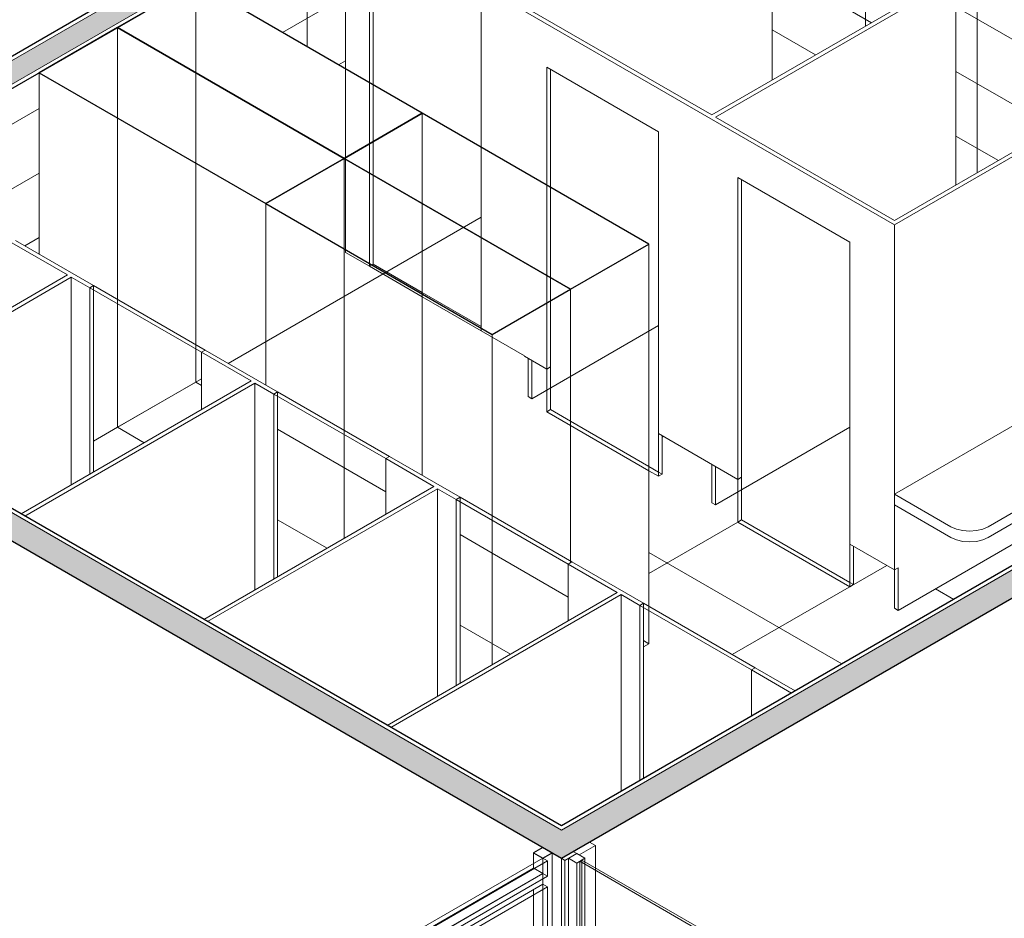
# Model space of a CAD drawing. Header units: metres. Extents: x -33 to 126, y -29 to 31.
# Tile 432 of 656: x 64.4 to 68.13, y 6.63 to 10.04. Entities that reach past the tile are written whole.
import ezdxf

# ---------------------------------------------------------------- set-up
doc = ezdxf.new("R2010")
doc.units = ezdxf.units.M
for name, color, linetype, lineweight in [('A-DOOR', 31, 'Continuous', 18), ('A-FLOR-PATT', 8, 'Continuous', 18), ('A-GENM', 13, 'Continuous', 18), ('A-GLAZ', 151, 'Continuous', 18), ('A-GLAZ-CURT', 52, 'Continuous', 18), ('A-GLAZ-CWMG', 51, 'Continuous', 18), ('A-WALL', 113, 'Continuous', 18), ('A-WALL-PATT', 111, 'Continuous', 35)]:
    doc.layers.add(name, color=color, linetype=linetype, lineweight=lineweight)

# ---------------------------------------------------------------- blocks, each defined once
blk = doc.blocks.new('Montante retangular - 50 x 150 mm-165978-PERSPECTIVA GERAL')
at = {"layer": 'A-GLAZ-CWMG', "lineweight": 9}
for p, q in [((-8.4763, 6.247), (-8.4763, 6.8022)), ((-8.5117, 6.7614), (-8.5117, 6.7818)), ((-8.5117, 6.227), (-8.5117, 6.7614)), ((-8.547, 6.2674), (-8.547, 6.7409))]:
    blk.add_line(p, q, dxfattribs=at)
blk = doc.blocks.new('Montante retangular - 50 x 150 mm-V162-PERSPECTIVA GERAL')
at = {"layer": 'A-GLAZ-CWMG', "lineweight": 25}
for p, q in [((-8.5117, 6.9008), (-8.547, 6.8804)), ((-8.547, 6.8804), (-8.5117, 6.86)), ((-8.4763, 6.8804), (-8.5117, 6.9008)), ((-8.5117, 6.86), (-8.4763, 6.8804))]:
    blk.add_line(p, q, dxfattribs=at)
at = {"layer": 'A-GLAZ-CWMG', "lineweight": 9}
for p, q in [((-8.547, 6.84), (-8.547, 6.8804)), ((-8.4763, 6.8022), (-8.4763, 6.8804)), ((-8.547, 6.8226), (-8.547, 6.8394)), ((-8.5117, 6.8406), (-8.5117, 6.86)), ((-8.5117, 6.7822), (-8.5117, 6.8394))]:
    blk.add_line(p, q, dxfattribs=at)
blk = doc.blocks.new('Montante retangular - 50 x 150 mm-165960-PERSPECTIVA GERAL')
at = {"layer": 'A-GLAZ-CWMG', "lineweight": 9}
for p, q in [((-9.0455, 6.5348), (-8.547, 6.8226)), ((-8.5117, 6.8022), (-9.0455, 6.4939)), ((-8.546, 6.822), (-8.5117, 6.8022)), ((-8.5117, 6.8022), (-8.5117, 6.7822)), ((-8.5117, 6.7614), (-9.0455, 6.4531)), ((-8.5117, 6.7822), (-8.5117, 6.7614)), ((-9.0455, 6.4531), (-9.0455, 6.4939))]:
    blk.add_line(p, q, dxfattribs=at)
blk = doc.blocks.new('M_Descarga simples1 - 60X160 _vest_ fem_-1588010-PERSPECTIVA GERAL')
at = {"layer": 'A-DOOR', "lineweight": 9}
for p, q in [((-10.2159, 9.0312), (-10.23, 9.0231)), ((-10.23, 9.0231), (-10.23, 8.3158)), ((-9.8057, 8.7781), (-10.23, 9.0231)), ((-10.2159, 9.0312), (-9.7916, 8.7863)), ((-10.2159, 9.0154), (-10.2159, 9.0312)), ((-10.2159, 8.324), (-10.2159, 9.0149)), ((-9.8057, 8.7781), (-9.7916, 8.7863)), ((-9.8057, 8.5607), (-9.8057, 8.7781))]:
    blk.add_line(p, q, dxfattribs=at)
blk = doc.blocks.new('M_Descarga simples1 - 60X160 _vest_ fem_-V280-PERSPECTIVA GERAL')
at = {"layer": 'A-DOOR', "lineweight": 9}
for p, q in [((-9.5176, 8.6281), (-9.5317, 8.6199)), ((-9.5176, 8.6281), (-9.0933, 8.3832)), ((-9.5176, 8.6123), (-9.5176, 8.6281)), ((-9.5317, 8.6199), (-9.5317, 7.9188)), ((-9.1075, 8.375), (-9.5317, 8.6199)), ((-9.5176, 7.9269), (-9.5176, 8.6118)), ((-9.1075, 8.375), (-9.0933, 8.3832)), ((-9.1075, 8.1637), (-9.1075, 8.375))]:
    blk.add_line(p, q, dxfattribs=at)
blk = doc.blocks.new('M_Descarga simples1 - 60X160 _vest_ fem_-V281-PERSPECTIVA GERAL')
at = {"layer": 'A-DOOR', "lineweight": 9}
for p, q in [((-8.8255, 8.2285), (-8.8396, 8.2204)), ((-8.8396, 8.2204), (-8.8396, 7.5151)), ((-8.4154, 7.9754), (-8.8396, 8.2204)), ((-8.8255, 8.2285), (-8.4012, 7.9836)), ((-8.8255, 8.2127), (-8.8255, 8.2285)), ((-8.8255, 7.5233), (-8.8255, 8.2122)), ((-8.4154, 7.9754), (-8.4012, 7.9836)), ((-8.4154, 7.7601), (-8.4154, 7.9754))]:
    blk.add_line(p, q, dxfattribs=at)
blk = doc.blocks.new('M_Descarga simples1 - 60X160 _vest_ fem_-V282-PERSPECTIVA GERAL')
at = {"layer": 'A-DOOR', "lineweight": 9}
for p, q in [((-8.1299, 7.8269), (-8.144, 7.8187)), ((-8.144, 7.8187), (-8.144, 7.1539)), ((-7.7198, 7.5738), (-8.144, 7.8187)), ((-8.1299, 7.8269), (-7.7056, 7.582)), ((-8.1299, 7.8111), (-8.1299, 7.8269)), ((-8.1299, 7.162), (-8.1299, 7.8106)), ((-7.7198, 7.5738), (-7.7056, 7.582)), ((-7.7198, 7.3988), (-7.7198, 7.5738))]:
    blk.add_line(p, q, dxfattribs=at)
blk = doc.blocks.new('_banco fixo concreto - _banco fixo concreto-1310645-PERSPECTIVA GERAL')
at = {"layer": 'A-GENM', "lineweight": 9}
for p, q in [((-6.2516, 8.7756), (-7.1779, 8.2408)), ((-5.9668, 8.6111), (-6.2516, 8.7756)), ((-6.8224, 8.1171), (-5.9668, 8.6111)), ((-5.9668, 8.5703), (-5.9668, 8.6111)), ((-5.9668, 8.5703), (-6.8224, 8.0763)), ((-7.1779, 8.2408), (-6.9638, 8.1171)), ((-7.1779, 8.2), (-7.1779, 8.2408)), ((-6.9638, 8.0763), (-7.1779, 8.2))]:
    blk.add_line(p, q, dxfattribs=at)
for points in [[(-6.9638, 8.1171, 0), (-6.9431, 8.108, 0), (-6.919, 8.1022, 0), (-6.8931, 8.1002, 0), (-6.8672, 8.1022, 0), (-6.8431, 8.108, 0), (-6.8224, 8.1171, 0)], [(-6.8224, 8.0763, 0), (-6.8431, 8.0671, 0), (-6.8672, 8.0614, 0), (-6.8931, 8.0594, 0), (-6.919, 8.0614, 0), (-6.9431, 8.0671, 0), (-6.9638, 8.0763, 0)]]:
    blk.add_polyline3d(points, dxfattribs=at)
blk = doc.blocks.new('Painel do sistema - Envidraçado-165820-PERSPECTIVA GERAL')
at = {"layer": 'A-GLAZ-CURT', "lineweight": 9}
for p, q in [((-12.737, 4.3019), (-13.2708, 3.9936)), ((-12.737, 4.3019), (-12.7547, 4.3121)), ((-12.7547, 4.3117), (-12.7547, 3.7977)), ((-12.737, 3.7875), (-12.737, 4.3019)), ((-13.2708, 3.9936), (-13.2885, 4.0038)), ((-13.2708, 3.9936), (-13.2708, 3.4792)), ((-12.7547, 3.7977), (-13.2882, 3.4896)), ((-13.2708, 3.4792), (-12.737, 3.7875)), ((-12.7547, 3.7977), (-12.737, 3.7875)), ((-13.2708, 3.4792), (-13.2885, 3.4894))]:
    blk.add_line(p, q, dxfattribs=at)
blk = doc.blocks.new('Painel do sistema - Envidraçado-V614-PERSPECTIVA GERAL')
at = {"layer": 'A-GLAZ-CURT'}
for p, q in [((-8.512, 6.8602), (-9.0459, 6.5519)), ((-9.0282, 6.5417), (-8.4943, 6.85)), ((-8.4943, 6.85), (-8.512, 6.8602)), ((-9.0459, 6.5519), (-9.0282, 6.5417))]:
    blk.add_line(p, q, dxfattribs=at)
at = {"layer": 'A-GLAZ-CURT', "lineweight": 9}
for p, q in [((-8.512, 6.8602), (-8.512, 6.8404)), ((-8.512, 6.8394), (-8.512, 6.8024)), ((-8.4943, 6.7922), (-8.4943, 6.85)), ((-8.512, 6.8024), (-9.0455, 6.4944)), ((-8.512, 6.8024), (-8.4943, 6.7922)), ((-9.0282, 6.4839), (-8.4943, 6.7922)), ((-9.0282, 6.5417), (-9.0282, 6.4839)), ((-9.0282, 6.4839), (-9.0459, 6.4942))]:
    blk.add_line(p, q, dxfattribs=at)
blk = doc.blocks.new('_Roupeiro de aço 1 - _Roupeiro de aço 1-1683410-PERSPECTIVA GERAL')
at = {"layer": 'A-GENM', "lineweight": 25}
for p, q in [((-9.8276, 10.1807), (-10.1246, 10.0093)), ((-8.9685, 9.6847), (-9.8276, 10.1807)), ((-10.1246, 10.0093), (-9.2654, 9.5132)), ((-9.2654, 9.5132), (-8.9685, 9.6847))]:
    blk.add_line(p, q, dxfattribs=at)
at = {"layer": 'A-GENM', "lineweight": 9}
for p, q in [((-9.8276, 9.8378), (-9.8276, 10.1807)), ((-10.1246, 8.9785), (-10.1246, 10.0093)), ((-9.8276, 8.8071), (-9.8276, 9.8364)), ((-8.9685, 9.3418), (-8.9685, 9.6847)), ((-9.2654, 9.5132), (-9.2654, 8.4825)), ((-8.9685, 8.3111), (-8.9685, 9.3418)), ((-10.1246, 8.494), (-10.1246, 8.9785)), ((-9.8276, 8.6655), (-9.8276, 8.8057)), ((-10.1246, 8.494), (-9.8276, 8.6655)), ((-9.8276, 8.6655), (-9.8057, 8.6529)), ((-10.0229, 8.4353), (-10.1246, 8.494)), ((-9.5176, 8.4865), (-9.1075, 8.2497)), ((-9.2654, 8.4825), (-9.2654, 8.0725)), ((-9.33, 8.0353), (-9.5176, 8.1436))]:
    blk.add_line(p, q, dxfattribs=at)
blk = doc.blocks.new('Modelos genéricos 1 - Modelos genéricos 1-1683525-PERSPECTIVA GERAL')
at = {"layer": 'A-GENM', "lineweight": 25}
for p, q in [((-10.1246, 10.0093), (-10.4216, 9.8378)), ((-9.2654, 9.5132), (-10.1246, 10.0093)), ((-10.4216, 9.8378), (-9.5624, 9.3418)), ((-9.5624, 9.3418), (-9.2654, 9.5132))]:
    blk.add_line(p, q, dxfattribs=at)
at = {"layer": 'A-GENM', "lineweight": 9}
for p, q in [((-10.1246, 8.9785), (-10.1246, 10.0093)), ((-10.4216, 9.15), (-10.4216, 9.8378)), ((-9.2654, 8.4825), (-9.2654, 9.5132)), ((-9.5624, 9.3418), (-9.5624, 8.654)), ((-10.1246, 8.494), (-10.1246, 8.9785)), ((-10.2159, 8.4413), (-10.1246, 8.494)), ((-10.1246, 8.494), (-10.0229, 8.4353)), ((-9.2654, 8.0725), (-9.2654, 8.4825)), ((-9.5176, 8.1436), (-9.33, 8.0353))]:
    blk.add_line(p, q, dxfattribs=at)
blk = doc.blocks.new('Modelos genéricos 27 - Modelos genéricos 1-1693952-PERSPECTIVA GERAL')
at = {"layer": 'A-GENM', "lineweight": 25}
for p, q in [((-8.9685, 9.6847), (-9.2654, 9.5132)), ((-8.1093, 9.1887), (-8.9685, 9.6847)), ((-9.2654, 9.5132), (-8.4063, 9.0172)), ((-8.4063, 9.0172), (-8.1093, 9.1887))]:
    blk.add_line(p, q, dxfattribs=at)
at = {"layer": 'A-GENM', "lineweight": 9}
for p, q in [((-8.9685, 9.3418), (-8.9685, 9.6847)), ((-9.2654, 8.4825), (-9.2654, 9.5132)), ((-8.9685, 8.3111), (-8.9685, 9.3418)), ((-8.1093, 7.815), (-8.1093, 9.1887)), ((-8.4063, 9.0172), (-8.4063, 7.9863)), ((-9.2654, 8.0725), (-9.2654, 8.4825)), ((-8.8255, 8.0869), (-8.7033, 8.0164)), ((-8.7033, 8.0164), (-8.4154, 7.8502)), ((-8.4063, 7.9863), (-8.4063, 7.9807)), ((-8.1093, 7.8), (-8.1093, 7.815)), ((-8.1093, 7.6734), (-8.1093, 7.7987)), ((-8.6343, 7.6336), (-8.8255, 7.744)), ((-8.1299, 7.6853), (-8.1093, 7.6734)), ((-8.1093, 7.6734), (-8.1299, 7.6616))]:
    blk.add_line(p, q, dxfattribs=at)
blk = doc.blocks.new('Modelos genéricos 28 - Modelos genéricos 1-1693976-PERSPECTIVA GERAL')
at = {"layer": 'A-GENM', "lineweight": 25}
for p, q in [((-9.2654, 9.5132), (-9.5624, 9.3418)), ((-8.4063, 9.0172), (-9.2654, 9.5132)), ((-9.5624, 9.3418), (-8.7033, 8.8458)), ((-8.7033, 8.8458), (-8.4063, 9.0172))]:
    blk.add_line(p, q, dxfattribs=at)
at = {"layer": 'A-GENM', "lineweight": 9}
for p, q in [((-9.2654, 8.4825), (-9.2654, 9.5132)), ((-9.5624, 8.654), (-9.5624, 9.3418)), ((-8.4063, 7.9863), (-8.4063, 9.0172)), ((-8.7033, 8.8458), (-8.7033, 8.158)), ((-9.2654, 8.0725), (-9.2654, 8.4825)), ((-8.7033, 8.158), (-8.7033, 7.5938)), ((-8.4063, 7.9807), (-8.4063, 7.9863)), ((-8.8255, 7.744), (-8.6343, 7.6336))]:
    blk.add_line(p, q, dxfattribs=at)
blk = doc.blocks.new('M_Descarga simples1 - 60X160 _vest_ fem_-2394049-PERSPECTIVA GERAL')
at = {"layer": 'A-DOOR', "lineweight": 9}
for p, q in [((-9.1552, 10.4193), (-9.1693, 10.4111)), ((-9.1552, 10.4193), (-8.7309, 10.1743)), ((-9.1552, 9.7925), (-9.1552, 10.4193)), ((-9.1693, 10.4111), (-9.1693, 9.8007)), ((-8.7451, 10.1662), (-9.1693, 10.4111)), ((-8.7451, 10.1662), (-8.7309, 10.1743)), ((-8.7451, 9.5557), (-8.7451, 10.1662)), ((-9.1693, 9.8007), (-9.1693, 9.5687)), ((-9.1552, 9.5769), (-9.1552, 9.7925)), ((-9.1693, 9.5687), (-9.1693, 9.4578)), ((-9.1552, 9.4496), (-9.1552, 9.5769)), ((-8.7451, 9.2128), (-8.7451, 9.5557)), ((-9.1693, 9.4578), (-9.1693, 9.1047)), ((-9.1552, 9.1129), (-9.1552, 9.4496)), ((-8.7451, 8.8598), (-8.7451, 9.2128)), ((-9.1693, 9.1047), (-9.1552, 9.1129)), ((-8.9685, 9.0051), (-9.1552, 9.1129)), ((-9.1693, 9.1047), (-8.9685, 8.9888)), ((-8.7451, 8.8761), (-8.9685, 9.0051)), ((-8.9685, 8.9888), (-8.7451, 8.8598))]:
    blk.add_line(p, q, dxfattribs=at)
blk = doc.blocks.new('M_Descarga simples1 - 60X160 _vest_ fem_-V894-PERSPECTIVA GERAL')
at = {"layer": 'A-DOOR', "lineweight": 9}
for p, q in [((-8.4967, 9.8595), (-8.4967, 9.4123)), ((-8.0724, 9.6145), (-8.4967, 9.8595)), ((-8.4825, 9.4041), (-8.4825, 9.8513)), ((-8.0724, 8.3081), (-8.0724, 9.6145)), ((-8.4967, 9.4123), (-8.4967, 9.0694)), ((-8.4825, 9.0612), (-8.4825, 9.4041)), ((-8.4967, 9.0694), (-8.4967, 8.5531)), ((-8.4825, 8.9732), (-8.4825, 9.0612)), ((-8.4825, 8.5884), (-8.4825, 8.9732)), ((-8.4967, 8.5531), (-8.4825, 8.5612)), ((-8.4967, 8.5531), (-8.4063, 8.5009)), ((-8.4825, 8.5612), (-8.4825, 8.5877)), ((-8.4063, 8.5172), (-8.4825, 8.5612)), ((-8.1093, 8.3458), (-8.4063, 8.5172)), ((-8.4063, 8.5009), (-8.1093, 8.3294)), ((-8.0583, 8.4617), (-8.0583, 8.3163)), ((-8.0724, 8.3244), (-8.1093, 8.3458)), ((-8.1093, 8.3294), (-8.0724, 8.3081)), ((-8.0724, 8.3081), (-8.0583, 8.3163)), ((-8.0583, 8.3163), (-8.0722, 8.3243))]:
    blk.add_line(p, q, dxfattribs=at)
blk = doc.blocks.new('M_Descarga simples1 - 60X160 _vest_ fem_-V895-PERSPECTIVA GERAL')
at = {"layer": 'A-DOOR', "lineweight": 9}
for p, q in [((-7.7719, 9.441), (-7.7719, 8.1346)), ((-7.3476, 9.1961), (-7.7719, 9.441)), ((-7.7578, 8.1428), (-7.7578, 9.4329)), ((-7.3476, 7.8897), (-7.3476, 9.1961)), ((-7.7719, 8.1346), (-7.7578, 8.1428)), ((-7.3476, 7.906), (-7.7578, 8.1428)), ((-7.7719, 8.1346), (-7.3476, 7.8897)), ((-7.3335, 8.0432), (-7.3335, 7.8978)), ((-7.3476, 7.8897), (-7.3335, 7.8978)), ((-7.3335, 7.8978), (-7.3475, 7.9059))]:
    blk.add_line(p, q, dxfattribs=at)
blk = doc.blocks.new('M_Fixado - 260 x 200 mm-2644279-PERSPECTIVA GERAL')
at = {"layer": 'A-GLAZ'}
for p, q in [((-8.3349, 6.9212), (-8.3964, 6.8857)), ((-8.3123, 6.9081), (-8.3349, 6.9212)), ((-8.3964, 6.8857), (-8.441, 6.86)), ((-8.4275, 6.8522), (-8.383, 6.8779)), ((-8.383, 6.8779), (-8.4141, 6.86)), ((-8.383, 6.8779), (-8.3964, 6.8857)), ((-8.3964, 6.8857), (-8.3738, 6.8726)), ((-8.3519, 6.86), (-8.383, 6.8779)), ((-8.3738, 6.8726), (-8.3123, 6.9081)), ((-8.441, 6.86), (-8.4275, 6.8522)), ((-8.4141, 6.86), (-8.383, 6.842)), ((-8.383, 6.842), (-8.3519, 6.86)), ((-8.3632, 6.8534), (-8.3717, 6.8485)), ((-8.3717, 6.8485), (-6.6223, 5.8385)), ((-6.6138, 5.8434), (-8.3632, 6.8534)), ((-6.519, 5.8728), (-6.5806, 5.8373)), ((-6.4964, 5.8598), (-6.519, 5.8728)), ((-6.6025, 5.85), (-6.6336, 5.832)), ((-6.6336, 5.832), (-6.6025, 5.814)), ((-6.6223, 5.8385), (-6.6138, 5.8434)), ((-6.5714, 5.832), (-6.6159, 5.8063)), ((-6.5714, 5.832), (-6.6025, 5.85)), ((-6.6025, 5.814), (-6.5714, 5.832)), ((-6.5806, 5.8373), (-6.5579, 5.8242)), ((-6.5579, 5.8242), (-6.5714, 5.832)), ((-6.5579, 5.8242), (-6.4964, 5.8598)), ((-6.6159, 5.8063), (-6.6025, 5.7985)), ((-6.6025, 5.7985), (-6.5579, 5.8242))]:
    blk.add_line(p, q, dxfattribs=at)
at = {"layer": 'A-GLAZ', "lineweight": 9}
for p, q in [((-8.3123, 6.9081), (-8.3123, 6.824)), ((-8.441, 6.86), (-8.441, 5.5489)), ((-8.4275, 5.5566), (-8.4275, 6.8522)), ((-8.4141, 6.86), (-8.4141, 5.5644)), ((-8.383, 5.5823), (-8.383, 6.842)), ((-8.3717, 6.8485), (-8.3717, 5.5889)), ((-8.3632, 5.5938), (-8.3632, 6.8534)), ((-8.3519, 6.86), (-8.3519, 6.8469)), ((-8.3519, 6.8469), (-8.3519, 5.6003)), ((-8.3123, 6.824), (-8.3123, 5.6232)), ((-6.6336, 5.832), (-6.6336, 4.5723)), ((-6.6159, 5.8063), (-6.6159, 4.5107)), ((-6.6025, 4.4874), (-6.6025, 5.7985)), ((-8.3123, 5.6232), (-8.3519, 5.6003)), ((-8.3123, 5.6232), (-6.6336, 4.654)), ((-8.4141, 5.5644), (-8.4275, 5.5566)), ((-8.4141, 5.5644), (-6.6158, 4.5261)), ((-8.3717, 5.5889), (-8.383, 5.5823)), ((-6.6336, 4.5723), (-8.383, 5.5823)), ((-8.3519, 5.6003), (-8.3717, 5.5889)), ((-8.3632, 5.5938), (-8.3717, 5.5889)), ((-8.3717, 5.5889), (-6.6336, 4.5854)), ((-6.6336, 4.5952), (-8.3632, 5.5938)), ((-8.3519, 5.6003), (-6.6336, 4.6082)), ((-8.441, 5.5489), (-6.6025, 4.4874)), ((-6.6159, 4.5107), (-8.4275, 5.5566))]:
    blk.add_line(p, q, dxfattribs=at)

msp = doc.modelspace()

# ---------------------------------------------------------------- hatches: boundary and pattern name
at = {"layer": 'A-FLOR-PATT', "lineweight": 9}
h = msp.add_hatch(dxfattribs=at)
h.set_pattern_fill('FP_236', color=256, style=0, pattern_type=2)
h.set_pattern_definition([(210, (-61.618, -19.683), (0.4241762, -0.2446948), []), (330, (-61.618, -19.683), (0.4241762, 0.2446948), [])])
h.paths.add_polyline_path([(67.3401, 7.4945), (68.7119, 8.2865), (68.6426, 8.3265), (67.7304, 7.7999), (67.7163, 7.808), (67.7163, 7.9534), (67.5607, 8.0432), (67.5607, 7.8978), (67.5466, 7.8897), (67.1223, 8.1346), (67.1223, 8.2489), (67.0374, 8.2), (67.0233, 8.2081), (67.0233, 8.3535), (66.836, 8.4617), (66.836, 8.3163), (66.8218, 8.3081), (66.7849, 8.3294), (66.7849, 7.815), (67.2027, 7.5738)], flags=0)
h.paths.add_polyline_path([(69.0696, 8.493), (69.7301, 8.8744), (69.2216, 9.168), (69.1792, 9.1435), (69.1615, 9.1537), (69.0696, 9.1006), (69.0696, 8.5259)], flags=0)
at = {"layer": 'A-WALL-PATT', "lineweight": 9}
h = msp.add_hatch(dxfattribs=at)
h.set_pattern_fill('FP_197', color=256, style=0, pattern_type=2)
h.set_pattern_definition([(330, (-59.17, -22.517), (0.0003449, 0.2445974), []), (90, (-59.17, -22.517), (-0.424, 0.245), [])])
h.paths.add_polyline_path([(68.7119, 8.2865), (68.9635, 8.4317), (68.9635, 9.6565), (66.561, 11.0435), (66.561, 10.2151), (67.239, 10.6066), (67.2531, 10.5984), (67.2531, 9.8105), (67.9355, 10.2044), (67.9496, 10.1963), (67.9496, 9.4124), (68.6284, 9.8044), (68.6426, 9.7962), (68.6426, 8.7756), (68.9274, 8.6111), (68.9274, 8.5703), (68.6426, 8.4058), (68.6426, 8.3265)], flags=0)
h.paths.add_polyline_path([(65.6659, 10.6983), (65.727, 10.7444), (65.7395, 10.755), (65.761, 10.7616), (65.7887, 10.7586), (65.8169, 10.7467), (65.8248, 10.7409), (66.455, 11.1048), (65.5004, 11.6559), (65.5004, 11.6104), (65.5145, 11.6022), (65.5145, 10.7857), (65.6638, 10.6995)], flags=0)
at = {"layer": 'A-WALL-PATT'}
for points in [[(62.976, 8.99), (66.5469, 11.0517), (66.4691, 11.0966), (62.8982, 9.0349)], [(66.5452, 6.913), (70.9363, 9.4483), (70.8444, 9.5013), (66.4533, 6.9661), (66.5338, 6.9196)]]:
    msp.add_hatch(color=256, dxfattribs=at).paths.add_polyline_path(points, flags=0)
at = {"layer": 'A-WALL-PATT', "lineweight": 9}
h = msp.add_hatch(dxfattribs=at)
h.set_pattern_fill('FP_222', color=256, style=0, pattern_type=2)
h.set_pattern_definition([(30, (-65.103, -23.248), (-0.0003449, 0.2445974), []), (90, (-65.103, -23.248), (-0.424, -0.245), [])])
h.paths.add_polyline_path([(63.7076, 8.5677), (63.9023, 8.6801), (63.9023, 9.463), (63.9165, 9.4711), (64.4727, 9.15), (64.4727, 9.8378), (62.9901, 8.9819), (63.6823, 8.5823)], flags=0)
h.paths.add_polyline_path([(65.6347, 9.8527), (65.6347, 10.4632), (65.6489, 10.4713), (66.3268, 10.0799), (66.561, 10.2151), (66.561, 11.0435), (65.0666, 10.1807), (65.6288, 9.8562)], flags=0)
msp.add_hatch(color=256, dxfattribs=at).paths.add_polyline_path([(66.4533, 6.86), (66.5452, 6.913), (62.9814, 8.9706), (62.8894, 8.9175), (66.3974, 6.8922)], flags=0)

# ---------------------------------------------------------------- linework, layer by layer
at = {"layer": 'A-WALL', "lineweight": 25}
for p, q in [((66.455, 11.1048), (62.8841, 9.0431)), ((62.9901, 8.9819), (66.561, 11.0435)), ((61.2914, 9.8402), (66.4533, 6.86)), ((70.8302, 9.5095), (66.4533, 6.9824)), ((66.4533, 6.9824), (62.9901, 8.9819)), ((66.4533, 6.86), (68.2988, 7.9255))]:
    msp.add_line(p, q, dxfattribs=at)
at = {"layer": 'A-WALL', "lineweight": 9}
for p, q in [((66.4691, 11.0966), (62.8982, 9.0349)), ((66.5469, 11.0517), (62.976, 8.99)), ((67.2531, 9.8105), (67.2531, 10.5984)), ((65.6347, 10.4632), (65.6347, 9.1568)), ((65.739, 10.4193), (65.739, 9.1129)), ((65.7249, 9.1047), (65.7249, 10.4111)), ((67.0233, 9.6778), (67.9355, 10.2044)), ((67.9496, 10.1963), (67.0374, 9.6696)), ((67.9496, 9.4124), (67.9496, 10.1963)), ((67.7163, 9.2614), (66.1491, 10.1662)), ((66.1491, 10.1662), (66.1491, 8.8598)), ((66.341, 10.0717), (67.0233, 9.6778)), ((66.3975, 8.7148), (66.3975, 9.8595)), ((66.3975, 9.8595), (66.8218, 9.6145)), ((66.4117, 9.8513), (66.4117, 8.7229)), ((67.7163, 9.2777), (68.6284, 9.8044)), ((68.6426, 9.7962), (67.7163, 9.2614)), ((67.0374, 9.6696), (67.7163, 9.2777)), ((66.8218, 9.6145), (66.8218, 8.4698)), ((66.4533, 6.9661), (70.8444, 9.5013)), ((67.1223, 8.2963), (67.1223, 9.441)), ((67.1223, 9.441), (67.5466, 9.1961)), ((67.1364, 9.4329), (67.1364, 8.3045)), ((65.1892, 8.7363), (66.1491, 9.2905)), ((67.7163, 7.808), (67.7163, 9.2614)), ((64.5803, 9.0715), (64.369, 9.1935)), ((64.3831, 9.2017), (64.6784, 9.0312)), ((67.5466, 9.1961), (67.5466, 8.0514)), ((65.6347, 9.1568), (65.7249, 9.1047)), ((65.739, 9.1129), (65.7249, 9.1047)), ((63.7076, 8.5677), (64.5803, 9.0715)), ((64.5944, 9.0634), (63.7217, 8.5595)), ((64.6642, 9.0231), (64.5944, 9.0634)), ((64.5944, 8.2755), (64.5944, 9.0634)), ((64.6642, 9.0231), (64.6784, 9.0312)), ((64.6642, 8.3158), (64.6642, 9.0231)), ((64.6784, 9.0312), (64.6784, 9.0154)), ((64.6784, 9.0149), (64.6784, 8.324)), ((66.4533, 6.9661), (62.9814, 8.9706)), ((66.1491, 8.8598), (66.3127, 8.7654)), ((66.341, 8.6021), (66.8218, 8.8797)), ((65.1026, 8.7863), (65.0885, 8.7781)), ((65.0885, 8.7781), (65.0885, 8.5607)), ((65.2767, 8.6694), (65.0885, 8.7781)), ((65.1026, 8.7863), (65.3766, 8.6281)), ((66.3127, 8.7654), (66.3127, 8.7638)), ((66.3127, 8.7638), (66.3975, 8.7148)), ((66.3268, 8.6102), (66.3268, 8.7556)), ((66.341, 8.7474), (66.341, 8.6021)), ((66.4117, 8.7229), (66.3975, 8.7148)), ((64.404, 8.1656), (65.2767, 8.6694)), ((64.6784, 8.4413), (65.0885, 8.6781)), ((65.2909, 8.6613), (64.4182, 8.1574)), ((65.2909, 7.8774), (65.2909, 8.6613)), ((65.3625, 8.6199), (65.2909, 8.6613)), ((65.3625, 8.6199), (65.3766, 8.6281)), ((65.3766, 8.6281), (65.3766, 8.6123)), ((65.3625, 7.9188), (65.3625, 8.6199)), ((65.3766, 8.6118), (65.3766, 7.9269)), ((66.341, 8.6021), (66.3268, 8.6102)), ((67.0374, 8.2), (67.5466, 8.4939)), ((66.8218, 8.4698), (67.1223, 8.2963)), ((65.8009, 8.3832), (65.7868, 8.375)), ((65.7868, 8.375), (65.7868, 8.1637)), ((65.9697, 8.2694), (65.7868, 8.375)), ((65.8009, 8.3832), (66.0687, 8.2285)), ((67.0233, 8.2081), (67.0233, 8.3535)), ((67.0374, 8.3453), (67.0374, 8.2)), ((67.1364, 8.3045), (67.1223, 8.2963)), ((67.7304, 7.7999), (68.6426, 8.3265)), ((65.097, 7.7655), (65.9697, 8.2694)), ((65.9839, 8.2612), (65.1111, 7.7573)), ((66.0546, 8.2204), (65.9839, 8.2612)), ((65.9839, 7.4743), (65.9839, 8.2612)), ((66.0546, 8.2204), (66.0687, 8.2285)), ((66.0546, 7.5151), (66.0546, 8.2204)), ((66.0687, 8.2285), (66.0687, 8.2127)), ((66.0687, 8.2122), (66.0687, 7.5233)), ((67.0374, 8.2), (67.0233, 8.2081)), ((67.5466, 8.0514), (67.7163, 7.9534)), ((66.493, 7.9836), (66.4788, 7.9754)), ((66.4788, 7.9754), (66.4788, 7.7601)), ((66.6653, 7.8677), (66.4788, 7.9754)), ((66.493, 7.9836), (66.7643, 7.8269)), ((67.7304, 7.9616), (67.7163, 7.9534)), ((67.7304, 7.9616), (67.7304, 7.7999)), ((65.7926, 7.3639), (66.6653, 7.8677)), ((66.6795, 7.8596), (65.8067, 7.3557)), ((66.7502, 7.8187), (66.6795, 7.8596)), ((66.6795, 7.113), (66.6795, 7.8596)), ((66.7502, 7.8187), (66.7643, 7.8269)), ((66.7502, 7.1539), (66.7502, 7.8187)), ((66.7643, 7.8269), (66.7643, 7.8111)), ((66.7643, 7.8106), (66.7643, 7.162)), ((67.7304, 7.7999), (67.7163, 7.808)), ((67.1886, 7.582), (67.1744, 7.5738)), ((67.1886, 7.582), (67.3401, 7.4945)), ((67.1744, 7.5738), (67.1744, 7.3988)), ((67.326, 7.4863), (67.1744, 7.5738)), ((66.4533, 5.6713), (66.4533, 6.86))]:
    msp.add_line(p, q, dxfattribs=at)

# ---------------------------------------------------------------- block references
at = {"layer": 'A-DOOR', "lineweight": 9}
for name in ['M_Descarga simples1 - 60X160 _vest_ fem_-2394049-PERSPECTIVA GERAL', 'M_Descarga simples1 - 60X160 _vest_ fem_-V894-PERSPECTIVA GERAL', 'M_Descarga simples1 - 60X160 _vest_ fem_-V895-PERSPECTIVA GERAL', 'M_Descarga simples1 - 60X160 _vest_ fem_-1588010-PERSPECTIVA GERAL', 'M_Descarga simples1 - 60X160 _vest_ fem_-V280-PERSPECTIVA GERAL', 'M_Descarga simples1 - 60X160 _vest_ fem_-V281-PERSPECTIVA GERAL', 'M_Descarga simples1 - 60X160 _vest_ fem_-V282-PERSPECTIVA GERAL']:
    msp.add_blockref(name, (74.8942, 0), dxfattribs=at)
at = {"layer": 'A-GENM', "lineweight": 9}
for name in ['_Roupeiro de aço 1 - _Roupeiro de aço 1-1683410-PERSPECTIVA GERAL', 'Modelos genéricos 1 - Modelos genéricos 1-1683525-PERSPECTIVA GERAL', 'Modelos genéricos 27 - Modelos genéricos 1-1693952-PERSPECTIVA GERAL', 'Modelos genéricos 28 - Modelos genéricos 1-1693976-PERSPECTIVA GERAL', '_banco fixo concreto - _banco fixo concreto-1310645-PERSPECTIVA GERAL']:
    msp.add_blockref(name, (74.8942, 0), dxfattribs=at)
at = {"layer": 'A-GLAZ', "lineweight": 9}
msp.add_blockref('M_Fixado - 260 x 200 mm-2644279-PERSPECTIVA GERAL', (74.8942, 0), dxfattribs=at)
at = {"layer": 'A-GLAZ-CURT', "lineweight": 9}
for name, p in [('Painel do sistema - Envidraçado-V614-PERSPECTIVA GERAL', (74.8942, 0)), ('Painel do sistema - Envidraçado-165820-PERSPECTIVA GERAL', (79.1369, 2.4495))]:
    msp.add_blockref(name, p, dxfattribs=at)
at = {"layer": 'A-GLAZ-CWMG', "lineweight": 9}
for name in ['Montante retangular - 50 x 150 mm-V162-PERSPECTIVA GERAL', 'Montante retangular - 50 x 150 mm-165960-PERSPECTIVA GERAL', 'Montante retangular - 50 x 150 mm-165978-PERSPECTIVA GERAL']:
    msp.add_blockref(name, (74.8942, 0), dxfattribs=at)

doc.saveas('drawing.dxf')
